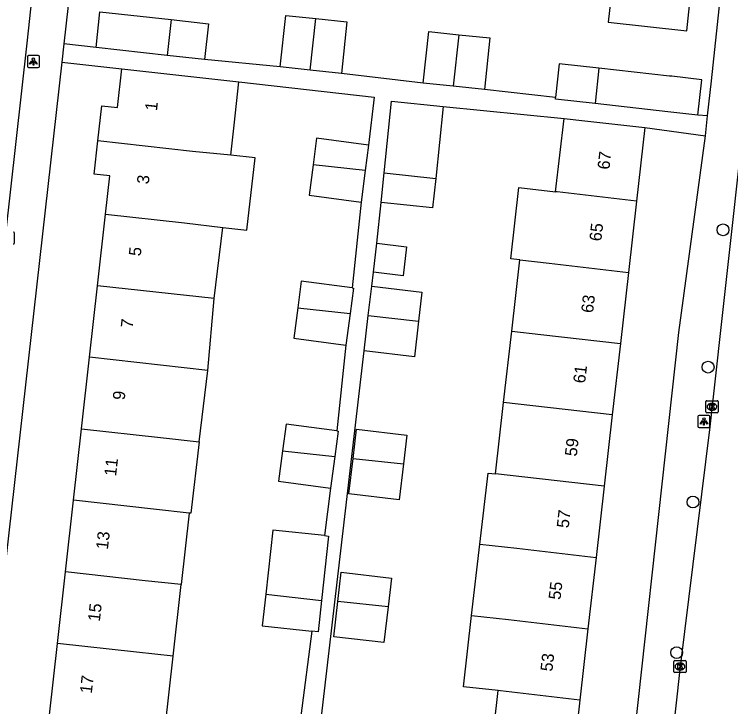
# Model space of a CAD drawing. Extents: x 161928 to 163055, y 386475 to 387428.
# Drawn here: x 162649.4 to 162708.6, y 387272 to 387329.2 of the extents above; entities that cross this region are included whole.
import ezdxf

# ---------------------------------------------------------------- set-up
doc = ezdxf.new("R2010")
doc.units = 0
for name, color, linetype in [('IMGEO_Boom', 7, 'Continuous'), ('IMGEO_Kolk', 7, 'Continuous'), ('IMGEO_Lichtpunt', 7, 'Continuous'), ('IMGEO_Muur', 7, 'Continuous'), ('IMGEO_Pand', 7, 'Continuous'), ('IMGEO_Pand_nummerreeks', 7, 'Continuous'), ('IMGEO_Rijbaan_lokaal_open', 7, 'Continuous'), ('IMGEO_Voetpad_open', 7, 'Continuous')]:
    doc.layers.add(name, color=color, linetype=linetype)

msp = doc.modelspace()

# ---------------------------------------------------------------- linework, layer by layer
at = {"layer": 'IMGEO_Boom'}
for centre in [(162707.962, 387311.404), (162706.723, 387300.065), (162705.472, 387288.925), (162704.128, 387276.49)]:
    msp.add_circle(centre, 0.489, dxfattribs=at)
at = {"layer": 'IMGEO_Kolk'}
for p, q in [((162649.401, 387311.145), (162649.401, 387310.293)), ((162706.543, 387296.368), (162706.543, 387297.22)), ((162706.618, 387297.294), (162707.47, 387297.294)), ((162707.031, 387297.074), (162707.056, 387297.074)), ((162707.544, 387297.22), (162707.544, 387296.368)), ((162707.47, 387296.294), (162706.618, 387296.294)), ((162707.054, 387296.514), (162707.029, 387296.514)), ((162703.903, 387274.915), (162703.903, 387275.767)), ((162703.978, 387275.841), (162704.83, 387275.841)), ((162704.391, 387275.621), (162704.416, 387275.621)), ((162704.904, 387275.767), (162704.904, 387274.915)), ((162704.414, 387275.061), (162704.389, 387275.061)), ((162704.83, 387274.841), (162703.978, 387274.841))]:
    msp.add_line(p, q, dxfattribs=at)
for points in [[(162649.401, 387311.145), (162649.401, 387310.293)], [(162706.543, 387296.368), (162706.543, 387297.22)], [(162706.618, 387297.294), (162707.47, 387297.294)], [(162706.864, 387296.994), (162706.987, 387296.994), (162706.987, 387296.843), (162707.117, 387296.994), (162707.281, 387296.994), (162707.135, 387296.843), (162707.288, 387296.594), (162707.136, 387296.594), (162707.051, 387296.758), (162706.987, 387296.691), (162706.987, 387296.594), (162706.864, 387296.594), (162706.864, 387296.994)], [(162707.544, 387297.22), (162707.544, 387296.368)], [(162707.47, 387296.294), (162706.618, 387296.294)], [(162703.903, 387274.915), (162703.903, 387275.767)], [(162703.978, 387275.841), (162704.83, 387275.841)], [(162704.224, 387275.541), (162704.347, 387275.541), (162704.347, 387275.39), (162704.477, 387275.541), (162704.641, 387275.541), (162704.495, 387275.39), (162704.648, 387275.141), (162704.496, 387275.141), (162704.411, 387275.305), (162704.347, 387275.238), (162704.347, 387275.141), (162704.224, 387275.141), (162704.224, 387275.541)], [(162704.904, 387275.767), (162704.904, 387274.915)], [(162704.83, 387274.841), (162703.978, 387274.841)]]:
    msp.add_lwpolyline(points, dxfattribs=at)
for centre, start, end in [((162649.325, 387311.143), 1.55205, 88.44795), ((162649.325, 387311.143), 1.55205, 88.44795), ((162649.325, 387310.295), 271.55205, 358.44795), ((162649.325, 387310.295), 271.55205, 358.44795), ((162706.62, 387297.218), 91.55205, 178.44795), ((162706.62, 387297.218), 91.55205, 178.44795), ((162707.468, 387297.218), 1.55205, 88.44795), ((162707.468, 387297.218), 1.55205, 88.44795), ((162706.62, 387296.37), 181.55205, 268.44795), ((162706.62, 387296.37), 181.55205, 268.44795), ((162707.468, 387296.37), 271.55205, 358.44795), ((162707.468, 387296.37), 271.55205, 358.44795), ((162703.98, 387275.765), 91.55205, 178.44795), ((162703.98, 387275.765), 91.55205, 178.44795), ((162704.828, 387275.765), 1.55205, 88.44795), ((162704.828, 387275.765), 1.55205, 88.44795), ((162703.98, 387274.917), 181.55205, 268.44795), ((162703.98, 387274.917), 181.55205, 268.44795), ((162704.828, 387274.917), 271.55205, 358.44795), ((162704.828, 387274.917), 271.55205, 358.44795)]:
    msp.add_arc(centre, 0.0765, start, end, dxfattribs=at)
for centre, major_axis, ratio, start_param, end_param in [((162707.03, 387296.794), (-0.387, 0.002), 0.722429, 4.712389, 7.853982), ((162707.055, 387296.794), (-0.39, 0.002), 0.717154, 1.570796, 4.712389), ((162704.39, 387275.341), (-0.387, 0.002), 0.722429, 4.712389, 7.853982), ((162704.415, 387275.341), (-0.39, 0.002), 0.717154, 1.570796, 4.712389)]:
    msp.add_ellipse(centre, major_axis=major_axis, ratio=ratio, start_param=start_param, end_param=end_param, dxfattribs=at)
at = {"layer": 'IMGEO_Lichtpunt'}
for p, q in [((162650.477, 387325.697), (162650.477, 387324.89)), ((162650.477, 387325.697), (162650.477, 387324.89)), ((162651.379, 387325.792), (162650.571, 387325.792)), ((162651.379, 387325.792), (162650.571, 387325.792)), ((162651.473, 387324.89), (162651.473, 387325.697)), ((162651.473, 387324.89), (162651.473, 387325.697)), ((162650.571, 387324.796), (162651.379, 387324.796)), ((162650.571, 387324.796), (162651.379, 387324.796)), ((162705.879, 387295.985), (162705.879, 387295.178)), ((162705.879, 387295.985), (162705.879, 387295.178)), ((162706.781, 387296.08), (162705.973, 387296.08)), ((162706.781, 387296.08), (162705.973, 387296.08)), ((162706.875, 387295.178), (162706.875, 387295.985)), ((162706.875, 387295.178), (162706.875, 387295.985)), ((162705.973, 387295.084), (162706.781, 387295.084)), ((162705.973, 387295.084), (162706.781, 387295.084))]:
    msp.add_line(p, q, dxfattribs=at)
for points in [[(162650.851, 387325.361), (162650.89, 387325.333), (162650.702, 387325.071), (162650.664, 387325.098), (162650.851, 387325.361)], [(162650.953, 387325.313), (162651, 387325.313), (162651, 387324.991), (162650.953, 387324.991), (162650.953, 387325.313)], [(162651.063, 387325.333), (162651.101, 387325.36), (162651.288, 387325.098), (162651.249, 387325.07), (162651.063, 387325.333)], [(162706.253, 387295.649), (162706.292, 387295.621), (162706.104, 387295.359), (162706.066, 387295.386), (162706.253, 387295.649)], [(162706.355, 387295.601), (162706.402, 387295.601), (162706.402, 387295.279), (162706.355, 387295.279), (162706.355, 387295.601)], [(162706.465, 387295.621), (162706.503, 387295.648), (162706.69, 387295.386), (162706.651, 387295.358), (162706.465, 387295.621)]]:
    msp.add_lwpolyline(points, dxfattribs=at)
for centre in [(162650.976, 387325.495), (162706.378, 387295.783)]:
    msp.add_circle(centre, 0.0994, dxfattribs=at)
for centre, start, end in [((162650.571, 387325.697), 90, 180), ((162650.571, 387325.697), 90, 180), ((162651.379, 387325.697), 0, 90), ((162651.379, 387325.697), 0, 90), ((162650.571, 387324.89), 180, 270), ((162650.571, 387324.89), 180, 270), ((162651.379, 387324.89), 270, 0), ((162651.379, 387324.89), 270, 360), ((162705.973, 387295.985), 90, 180), ((162705.973, 387295.985), 90, 180), ((162706.781, 387295.985), 0, 90), ((162706.781, 387295.985), 0, 90), ((162705.973, 387295.178), 180, 270), ((162705.973, 387295.178), 180, 270), ((162706.781, 387295.178), 270, 0), ((162706.781, 387295.178), 270, 360)]:
    msp.add_arc(centre, 0.0946, start, end, dxfattribs=at)
at = {"layer": 'IMGEO_Muur'}
msp.add_lwpolyline([(162707.002, 387323.715), (162707.787, 387330.972)], dxfattribs=at)
at = {"layer": 'IMGEO_Pand'}
for points in [[(162698.502, 387331.996), (162698.852, 387331.957), (162698.478, 387328.564), (162704.965, 387327.848), (162705.339, 387331.242), (162707.787, 387330.972)], [(162656.151, 387326.467), (162656.48, 387329.417), (162662.354, 387328.763)], [(162671.38, 387324.85), (162671.825, 387329.104), (162674.322, 387328.842)], [(162673.853, 387324.59), (162674.322, 387328.842)], [(162674.322, 387328.842), (162676.87, 387328.575), (162676.424, 387324.321)], [(162662.354, 387328.763), (162662.028, 387325.812)], [(162662.354, 387328.763), (162665.456, 387328.417), (162665.127, 387325.467)], [(162683.194, 387323.524), (162683.639, 387327.778), (162686.136, 387327.516)], [(162686.136, 387327.516), (162685.668, 387323.264)], [(162686.136, 387327.516), (162688.684, 387327.249), (162688.238, 387322.995)], [(162662.028, 387325.812), (162656.151, 387326.467)], [(162665.127, 387325.467), (162662.028, 387325.812)], [(162656.294, 387318.752), (162656.618, 387321.639), (162657.919, 387321.493), (162658.277, 387324.692)], [(162658.277, 387324.692), (162663.247, 387324.14), (162664.98, 387323.947), (162667.951, 387323.614)], [(162673.853, 387324.59), (162671.38, 387324.85)], [(162697.702, 387324.751), (162694.43, 387325.116), (162694.121, 387322.34)], [(162697.702, 387324.751), (162697.38, 387321.83)], [(162705.887, 387320.882), (162706.212, 387323.803), (162703.734, 387324.079), (162703.523, 387324.102), (162697.702, 387324.751)], [(162676.424, 387324.321), (162673.853, 387324.59)], [(162667.28, 387317.578), (162667.554, 387320.043), (162667.951, 387323.614)], [(162685.668, 387323.264), (162683.194, 387323.524)], [(162688.238, 387322.995), (162685.668, 387323.264)], [(162697.38, 387321.83), (162694.105, 387322.195), (162694.121, 387322.34)], [(162679.967, 387316.119), (162680.572, 387322.024), (162684.823, 387321.589)], [(162705.887, 387320.882), (162703.409, 387321.158), (162697.38, 387321.83)], [(162684.823, 387321.589), (162684.215, 387315.648)], [(162694.128, 387314.549), (162694.824, 387320.598)], [(162694.824, 387320.598), (162696.533, 387320.405), (162701.501, 387319.842)], [(162701.501, 387319.842), (162700.811, 387313.778)], [(162656.934, 387312.699), (162657.288, 387315.858), (162655.986, 387316.004), (162656.294, 387318.752)], [(162667.28, 387317.578), (162664.118, 387317.877), (162656.294, 387318.752)], [(162678.676, 387318.39), (162674.374, 387318.961), (162674.084, 387316.772)], [(162678.676, 387318.39), (162678.398, 387316.293)], [(162666.616, 387311.602), (162668.623, 387311.375), (162669.301, 387317.362), (162667.28, 387317.578)], [(162674.084, 387316.772), (162673.749, 387314.253), (162678.052, 387313.682)], [(162678.398, 387316.293), (162674.084, 387316.772)], [(162678.398, 387316.293), (162678.052, 387313.682)], [(162679.715, 387313.659), (162679.967, 387316.119)], [(162679.967, 387316.119), (162684.215, 387315.648)], [(162684.215, 387315.648), (162683.966, 387313.223), (162679.715, 387313.659)], [(162691.176, 387308.914), (162690.439, 387308.995), (162691.086, 387314.886), (162694.128, 387314.549)], [(162700.811, 387313.778), (162694.253, 387314.535), (162694.128, 387314.549)], [(162700.811, 387313.778), (162700.142, 387307.891)], [(162656.273, 387306.791), (162656.934, 387312.699)], [(162656.934, 387312.699), (162663.457, 387311.969), (162666.616, 387311.602)], [(162665.92, 387305.719), (162666.616, 387311.602)], [(162679.069, 387307.906), (162679.349, 387310.296)], [(162679.349, 387310.296), (162681.817, 387310.007), (162681.537, 387307.617), (162679.069, 387307.906)], [(162690.499, 387303.027), (162691.176, 387308.914)], [(162691.176, 387308.914), (162693.584, 387308.649), (162700.142, 387307.891)], [(162700.142, 387307.891), (162699.473, 387302.005)], [(162677.312, 387306.603), (162673.114, 387307.16), (162672.823, 387304.963)], [(162655.612, 387300.883), (162656.273, 387306.791)], [(162665.92, 387305.719), (162656.273, 387306.791)], [(162677.312, 387306.603), (162677.416, 387306.589), (162677.138, 387304.49)], [(162678.649, 387304.325), (162678.932, 387306.739)], [(162678.932, 387306.739), (162683.085, 387306.253), (162682.806, 387303.87)], [(162665.38, 387299.8), (162665.92, 387305.719)], [(162672.823, 387304.963), (162672.489, 387302.452), (162676.792, 387301.881)], [(162672.823, 387304.963), (162677.138, 387304.49)], [(162677.138, 387304.49), (162676.792, 387301.881)], [(162678.307, 387301.407), (162678.649, 387304.325)], [(162678.649, 387304.325), (162682.806, 387303.87)], [(162682.806, 387303.87), (162682.461, 387300.92), (162678.307, 387301.407)], [(162689.823, 387297.14), (162690.499, 387303.027)], [(162690.499, 387303.027), (162692.915, 387302.763), (162699.473, 387302.005)], [(162699.473, 387302.005), (162698.804, 387296.119)], [(162654.951, 387294.975), (162655.612, 387300.883)], [(162665.38, 387299.8), (162655.612, 387300.883)], [(162664.682, 387293.898), (162665.38, 387299.8)], [(162689.146, 387291.254), (162689.823, 387297.14)], [(162698.804, 387296.119), (162692.246, 387296.876), (162689.823, 387297.14)], [(162698.804, 387296.119), (162698.134, 387290.234)], [(162676.036, 387294.804), (162671.854, 387295.359), (162671.562, 387293.154)], [(162654.289, 387289.066), (162654.951, 387294.975)], [(162654.951, 387294.975), (162661.474, 387294.245), (162664.682, 387293.898)], [(162676.036, 387294.804), (162676.156, 387294.788), (162675.878, 387292.688)], [(162677.389, 387292.524), (162677.672, 387294.938), (162681.825, 387294.452), (162681.547, 387292.075)], [(162664.682, 387293.898), (162663.983, 387287.996), (162663.836, 387288.012)], [(162671.562, 387293.154), (162671.229, 387290.651), (162675.532, 387290.08)], [(162671.562, 387293.154), (162675.878, 387292.688)], [(162675.878, 387292.688), (162675.532, 387290.08)], [(162681.547, 387292.075), (162681.201, 387289.119), (162677.047, 387289.606), (162677.389, 387292.524)], [(162677.389, 387292.524), (162681.547, 387292.075)], [(162687.862, 387285.432), (162688.539, 387291.319), (162689.146, 387291.254)], [(162698.134, 387290.234), (162691.578, 387290.991), (162689.146, 387291.254)], [(162698.134, 387290.234), (162697.465, 387284.348)], [(162653.628, 387283.158), (162654.289, 387289.066)], [(162663.836, 387288.012), (162660.901, 387288.327), (162654.289, 387289.066)], [(162663.836, 387288.012), (162663.182, 387282.105)], [(162675.017, 387286.151), (162670.751, 387286.615), (162670.174, 387281.308)], [(162675.017, 387286.151), (162675.366, 387286.113), (162674.787, 387280.792)], [(162687.185, 387279.545), (162687.862, 387285.432)], [(162687.862, 387285.432), (162690.909, 387285.105), (162697.465, 387284.348)], [(162697.465, 387284.348), (162696.796, 387278.462)], [(162652.967, 387277.25), (162653.628, 387283.158)], [(162663.182, 387282.105), (162660.202, 387282.423), (162653.628, 387283.158)], [(162676.13, 387280.723), (162676.413, 387283.137), (162680.566, 387282.651), (162680.289, 387280.28)], [(162662.528, 387276.198), (162663.182, 387282.105)], [(162670.174, 387281.308), (162669.891, 387278.706), (162673.983, 387278.261)], [(162670.174, 387281.308), (162674.787, 387280.792)], [(162674.787, 387280.792), (162674.505, 387278.204), (162673.983, 387278.261)], [(162680.289, 387280.28), (162679.942, 387277.318), (162675.788, 387277.805), (162676.13, 387280.723)], [(162680.289, 387280.28), (162676.13, 387280.723)], [(162689.392, 387273.351), (162686.508, 387273.657), (162687.185, 387279.545)], [(162687.185, 387279.545), (162690.24, 387279.219), (162696.796, 387278.462)], [(162696.796, 387278.462), (162696.126, 387272.575)], [(162652.306, 387271.342), (162652.967, 387277.25)], [(162662.528, 387276.198), (162659.491, 387276.52), (162652.967, 387277.25)], [(162661.873, 387270.292), (162662.528, 387276.198)], [(162688.716, 387267.466), (162689.392, 387273.351)], [(162696.126, 387272.575), (162689.571, 387273.332), (162689.392, 387273.351)], [(162696.126, 387272.575), (162695.457, 387266.689)]]:
    msp.add_lwpolyline(points, dxfattribs=at)
at = {"layer": 'IMGEO_Rijbaan_lokaal_open'}
for points in [[(162644.063, 387269.528), (162645.924, 387286.459), (162650.457, 387326.831), (162650.889, 387330.684), (162652.607, 387345.987), (162652.979, 387348.945)], [(162711.584, 387338.045), (162711.506, 387337.52), (162711.287, 387335.487), (162710.01, 387323.565), (162709.612, 387319.974), (162706.865, 387295.147), (162704.405, 387275.34), (162702.543, 387258.37), (162702.217, 387255.366), (162701.629, 387250), (162700.159, 387236.714)]]:
    msp.add_lwpolyline(points, dxfattribs=at)
at = {"layer": 'IMGEO_Voetpad_open'}
for points in [[(162654.93, 387339.465), (162653.495, 387326.767)], [(162706.687, 387320.804), (162707.002, 387323.715), (162707.787, 387330.972)], [(162653.495, 387326.767), (162653.324, 387325.252)], [(162656.151, 387326.467), (162653.495, 387326.767)], [(162653.324, 387325.252), (162646.61, 387265.85), (162651.625, 387265.259)], [(162653.324, 387325.252), (162658.277, 387324.692)], [(162671.38, 387324.85), (162665.127, 387325.467)], [(162683.194, 387323.524), (162676.424, 387324.321)], [(162667.951, 387323.614), (162679.122, 387322.362), (162678.676, 387318.39)], [(162694.121, 387322.34), (162688.238, 387322.995)], [(162684.823, 387321.589), (162694.824, 387320.598)], [(162706.687, 387320.804), (162705.887, 387320.882)], [(162706.498, 387319.168), (162706.687, 387320.804)], [(162701.501, 387319.842), (162706.498, 387319.168)], [(162699.596, 387260.097), (162704.31, 387302.936), (162706.498, 387319.168)], [(162678.052, 387313.682), (162677.312, 387306.603)], [(162679.349, 387310.296), (162679.715, 387313.659)], [(162678.932, 387306.739), (162679.069, 387307.906)], [(162676.792, 387301.881), (162676.036, 387294.804)], [(162674.168, 387262.926), (162673.809, 387262.968), (162678.307, 387301.407)], [(162675.532, 387290.08), (162675.017, 387286.151)], [(162673.983, 387278.261), (162673.066, 387271.263)]]:
    msp.add_lwpolyline(points, dxfattribs=at)

# ---------------------------------------------------------------- texts
at = {"layer": 'IMGEO_Pand_nummerreeks'}
for s, rotation, p in [('1', 83.61379, (162661.186, 387321.195)), ('67', 83.51298, (162698.567, 387316.345)), ('3', 83.61379, (162660.508, 387315.138)), ('65', 83.51298, (162697.894, 387310.424)), ('5', 83.61379, (162659.843, 387309.195)), ('63', 83.51298, (162697.22, 387304.502)), ('7', 83.61379, (162659.178, 387303.252)), ('61', 83.51298, (162696.56, 387298.693)), ('9', 83.61379, (162658.513, 387297.309)), ('59', 83.51298, (162695.874, 387292.659)), ('11', 83.61173, (162657.808, 387291.021)), ('57', 83.51298, (162695.2, 387286.738)), ('13', 83.61173, (162657.131, 387284.965)), ('55', 83.51298, (162694.527, 387280.817)), ('15', 83.61379, (162656.466, 387279.022)), ('53', 83.51298, (162693.854, 387274.895)), ('17', 83.61379, (162655.801, 387273.078))]:
    msp.add_text(s, height=1, rotation=rotation, dxfattribs=at).set_placement(p)

doc.saveas('drawing.dxf')
